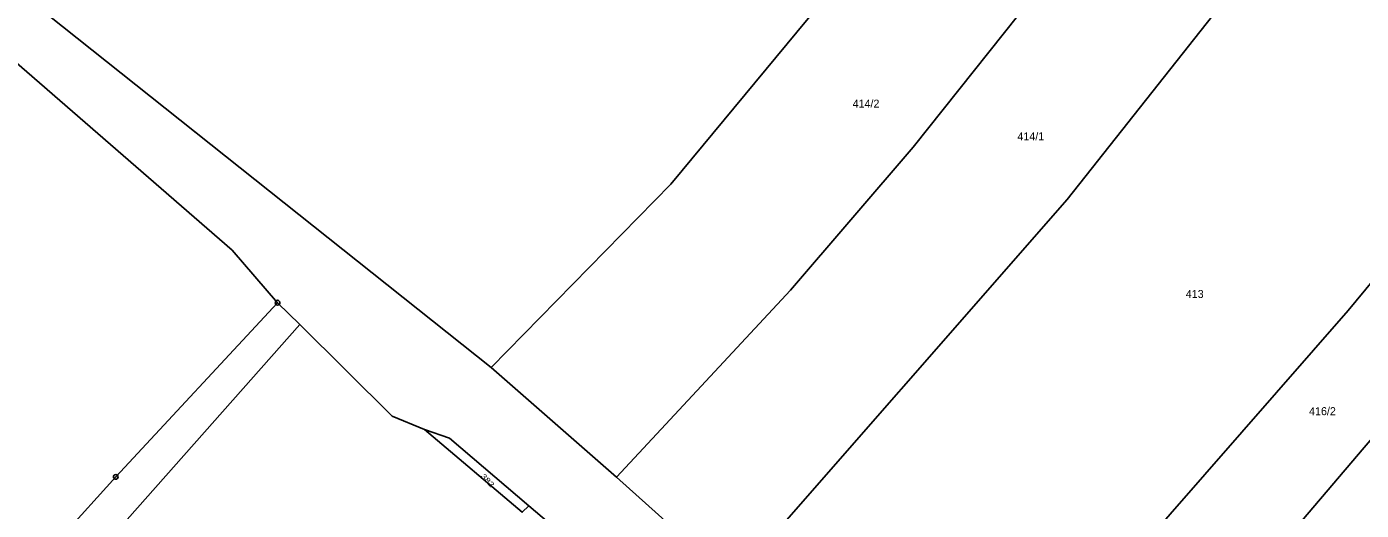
# Model space of a CAD drawing. Extents: x -679733 to -673243, y -1075091 to -1066557.
# Drawn here: x -675343.7 to -675060.1, y -1072781.6 to -1072678.9 of the extents above; entities that cross this region are included whole.
import ezdxf

# ---------------------------------------------------------------- set-up
doc = ezdxf.new("R2010")
doc.units = 0
doc.header["$LTSCALE"] = 0.68
doc.layers.add('1', color=7, linetype='Continuous', lineweight=25)
doc.layers.add('8', color=7, linetype='Continuous', lineweight=25)
doc.layers.add('2', color=7, linetype='Continuous')

msp = doc.modelspace()

# ---------------------------------------------------------------- linework, layer by layer
at = {"layer": '1'}
for points in [[(-675132.39, -1072612.3), (-675150.68, -1072640.66), (-675173.2, -1072671.67), (-675206.83, -1072712.33), (-675245.04, -1072751.25)], [(-675098.86, -1072628.19), (-675123.19, -1072664.06), (-675155.36, -1072704.43), (-675181.39, -1072734.86), (-675218.38, -1072774.59)], [(-675067.52, -1072642.76), (-675090.44, -1072674.88), (-675122.64, -1072715.56), (-675193.64, -1072796.71)], [(-675387.75, -1072650.99), (-675367.76, -1072666.49), (-675351.82, -1072681.46), (-675300.01, -1072726.38), (-675290.4, -1072737.5), (-675285.66, -1072742.15)], [(-675146.4, -1072834.68), (-675161.14, -1072824.46), (-675195.96, -1072799.44), (-675193.64, -1072796.71), (-675218.38, -1072774.59), (-675245.04, -1072751.25), (-675370.78, -1072651.18)], [(-675146.4, -1072834.68), (-675062.9, -1072739.19), (-675007.05, -1072671.62)], [(-674985.64, -1072682.46), (-675059.55, -1072768.25), (-675127.32, -1072847.92)], [(-675397.73, -1072856.39), (-675381.14, -1072836.83), (-675324.75, -1072774.52), (-675290.4, -1072737.5)], [(-675349.44, -1072885.07), (-675359.25, -1072867.47), (-675373.34, -1072841.06), (-675285.66, -1072742.15)], [(-675285.66, -1072742.15), (-675266.05, -1072761.61), (-675259.2, -1072764.47)], [(-675259.2, -1072764.47), (-675253.85, -1072766.29), (-675236.97, -1072780.67), (-675220.5, -1072794.7), (-675181.69, -1072827.76)], [(-675259.2, -1072764.47), (-675238.4, -1072782.02), (-675236.97, -1072780.67)]]:
    msp.add_lwpolyline(points, dxfattribs=at)
at = {"layer": '8'}
for centre, radius in [((-675290.4, -1072737.4999), 0.5), ((-675290.4, -1072737.4999), 0.0303), ((-675324.75, -1072774.5199), 0.5), ((-675324.75, -1072774.5199), 0.0303)]:
    msp.add_circle(centre, radius, dxfattribs=at)

# ---------------------------------------------------------------- texts
at = {"layer": '2'}
for s, p in [('414/2', (-675168.21, -1072696.07)), ('414/1', (-675133.2, -1072703.019)), ('413', (-675097.43, -1072736.499)), ('416/2', (-675071.23, -1072761.4))]:
    msp.add_text(s, height=1.7, dxfattribs=at).set_placement(p)
at = {"layer": '2', "width": 1.3}
msp.add_text('382', height=1.14, rotation=313, dxfattribs=at).set_placement((-675247.306, -1072774.438))

doc.saveas('drawing.dxf')
